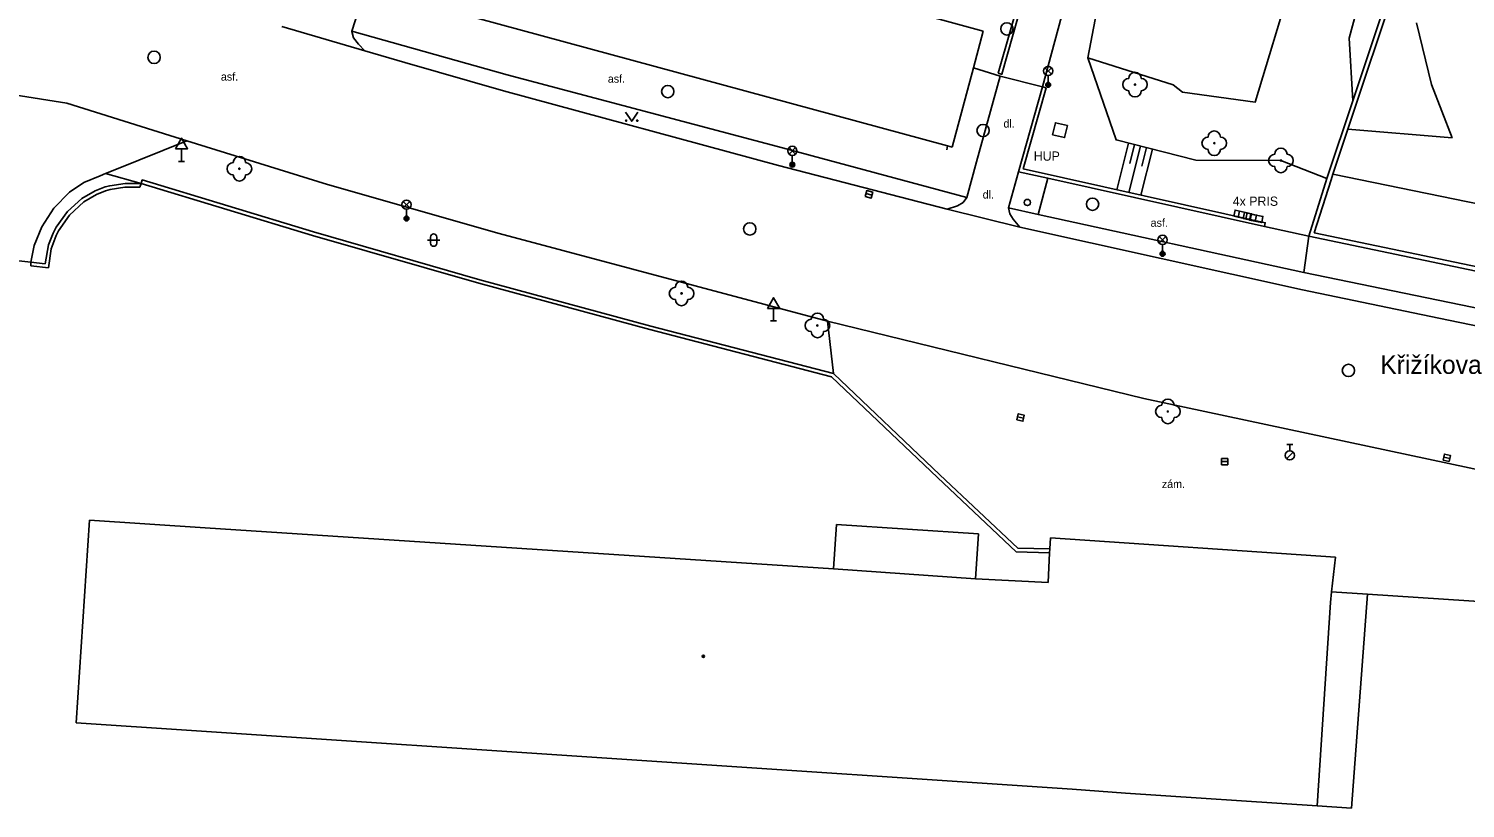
# Model space of a CAD drawing. Extents: x -598233 to -596890, y -1157848 to -1156431.
# Drawn here: x -597842.6 to -597725.9, y -1157621.9 to -1157558.6 of the extents above; entities that cross this region are included whole.
import ezdxf

# ---------------------------------------------------------------- set-up
doc = ezdxf.new("R2010")
doc.units = 0
for name, color, linetype in [('Level 10', 7, 'Continuous'), ('Level 11', 7, 'Continuous'), ('Level 14', 7, 'Continuous'), ('Level 15', 7, 'Continuous'), ('Level 22', 7, 'Continuous'), ('Level 24', 7, 'Continuous'), ('Level 26', 7, 'Continuous'), ('Level 27', 7, 'Continuous'), ('Level 28', 7, 'Continuous'), ('Level 33', 7, 'Continuous'), ('Level 34', 7, 'Continuous'), ('Level 36', 7, 'Continuous'), ('Level 39', 7, 'Continuous'), ('Level 40', 7, 'Continuous'), ('Level 41', 7, 'Continuous'), ('Level 49', 7, 'Continuous'), ('Level 5', 7, 'Continuous'), ('Level 7', 7, 'Continuous'), ('Level 8', 7, 'Continuous')]:
    doc.layers.add(name, color=color, linetype=linetype)

msp = doc.modelspace()

# ---------------------------------------------------------------- linework, layer by layer
at = {"layer": 'Level 10'}
for points in [[(-597760.27, -1157563.35), (-597757.27, -1157552.21), (-597750, -1157525.34), (-597744.81, -1157506.2), (-597751.98, -1157504.25), (-597750.94, -1157500.38), (-597751.18, -1157500.32)], [(-597822.04, -1157558.45), (-597815.31, -1157560.43)], [(-597816.36, -1157558.85), (-597816.36, -1157558.84)], [(-597815.31, -1157560.43), (-597812.06, -1157561.38)], [(-597812.06, -1157561.38), (-597804.06, -1157563.69)], [(-597781.73, -1157569.74), (-597804.06, -1157563.69)], [(-597836.38, -1157570.4), (-597835.6, -1157570.09), (-597831.71, -1157568.52), (-597829.77, -1157567.73)], [(-597829.77, -1157567.73), (-597818.35, -1157571.29), (-597804.4099, -1157575.25)], [(-597768.03, -1157573.29), (-597781.73, -1157569.74)], [(-597839.3, -1157571.9099), (-597838.13, -1157571.11), (-597836.8, -1157570.57)], [(-597836.8, -1157570.57), (-597836.38, -1157570.4)], [(-597841.55, -1157574.71), (-597840.56, -1157573.2), (-597839.3, -1157571.9099)], [(-597768.03, -1157573.29), (-597762.13, -1157574.75)], [(-597842.44, -1157577.59), (-597842.1599, -1157576.24), (-597841.55, -1157574.71)], [(-597804.4099, -1157575.25), (-597777.73, -1157582.36)], [(-597739.18, -1157579.84), (-597762.13, -1157574.75)], [(-597728.11, -1157582.12), (-597739.18, -1157579.84)], [(-597777.73, -1157582.36), (-597752.05, -1157588.6599)], [(-597671.31, -1157593.83), (-597728.11, -1157582.12)], [(-597752.05, -1157588.6599), (-597722.33, -1157594.9699)]]:
    msp.add_lwpolyline(points, dxfattribs=at)
at = {"layer": 'Level 11'}
for points in [[(-597752.64, -1157546.64), (-597746.01, -1157547.73), (-597739.49, -1157549.34), (-597740.07, -1157554.84), (-597743.01, -1157564.59), (-597748.9, -1157563.8), (-597749.6599, -1157563.19), (-597756.59, -1157561)], [(-597816.36, -1157558.84), (-597815.56, -1157556.32), (-597815.4099, -1157555.85)], [(-597728.69, -1157563.1599), (-597729.92, -1157558.15)], [(-597816.36, -1157558.84), (-597803.76, -1157562.38)], [(-597815.31, -1157560.43), (-597815.83, -1157559.88), (-597816.2199, -1157559.39), (-597816.36, -1157558.85)], [(-597853.4, -1157562.5), (-597839.5, -1157564.68)], [(-597803.76, -1157562.38), (-597781.4, -1157568.3)], [(-597766.42, -1157572.34), (-597765.63, -1157569.44), (-597763.71, -1157562.49)], [(-597727.02, -1157567.5), (-597728.69, -1157563.1599)], [(-597839.5, -1157564.68), (-597829.77, -1157567.73)], [(-597735.48, -1157566.79), (-597727.02, -1157567.5)], [(-597781.4, -1157568.3), (-597766.42, -1157572.34)], [(-597768.06, -1157568.46), (-597767.99, -1157568.14)], [(-597836.38, -1157570.4), (-597833.4699, -1157571.2)], [(-597762.2199, -1157570.24), (-597763.04, -1157573.18)], [(-597760.63, -1157573.7199), (-597759.86, -1157570.76)], [(-597664.31, -1157585.27), (-597736.7, -1157570.45)], [(-597768.03, -1157573.29), (-597767.19, -1157573), (-597766.73, -1157572.75), (-597766.42, -1157572.34)], [(-597763.04, -1157573.18), (-597760.63, -1157573.7199)], [(-597763.04, -1157573.18), (-597762.94, -1157573.65), (-597762.6599, -1157574.1), (-597762.13, -1157574.75)], [(-597760.63, -1157573.7199), (-597739.07, -1157578.43)], [(-597739.07, -1157578.43), (-597738.6599, -1157575.46)], [(-597739.07, -1157578.43), (-597676.36, -1157591.33)], [(-597777.73, -1157582.36), (-597777.26, -1157586.62)], [(-597777.01, -1157598.86), (-597777.26, -1157602.4699)], [(-597765.4699, -1157599.63), (-597777.01, -1157598.86)], [(-597765.7199, -1157603.27), (-597765.4699, -1157599.63)], [(-597735.19, -1157621.9), (-597733.9, -1157604.53)], [(-597737.98, -1157621.71), (-597735.19, -1157621.9)]]:
    msp.add_lwpolyline(points, dxfattribs=at)
at = {"layer": 'Level 14'}
for points in [[(-597722.5, -1157521.55), (-597726.79, -1157530.33), (-597730.52, -1157541.89), (-597732.98, -1157550.49), (-597735.37, -1157559.4099), (-597735.08, -1157564.5)], [(-597752.64, -1157546.64), (-597755.6599, -1157556.01), (-597756.59, -1157561)], [(-597756.59, -1157561), (-597754.31, -1157567.6599), (-597747.83, -1157569.3), (-597740.92, -1157569.33), (-597737.18, -1157570.78)]]:
    msp.add_lwpolyline(points, dxfattribs=at)
at = {"layer": 'Level 15'}
for points in [[(-597753.29, -1157567.92), (-597754.25, -1157571.71)], [(-597752.32, -1157568.1599), (-597753.27, -1157571.93)], [(-597752.8, -1157568.04), (-597753.19, -1157569.57)], [(-597751.35, -1157568.4099), (-597752.3, -1157572.14)], [(-597751.83, -1157568.29), (-597752.2199, -1157569.8)]]:
    msp.add_lwpolyline(points, dxfattribs=at)
at = {"layer": 'Level 22'}
for centre in [(-597752.77, -1157563.17), (-597746.33, -1157567.93), (-597740.92, -1157569.33), (-597825.5, -1157570), (-597789.59, -1157580.12), (-597778.56, -1157582.7199), (-597750.1, -1157589.7)]:
    msp.add_circle(centre, 0.05, dxfattribs=at)
for centre, start, end in [((-597753.27, -1157563.17), 90, 270), ((-597752.77, -1157562.67), 0, 180), ((-597752.27, -1157563.17), 270, 90), ((-597752.77, -1157563.67), 180, 0), ((-597746.83, -1157567.93), 90, 270), ((-597746.33, -1157567.43), 0, 180), ((-597745.83, -1157567.93), 270, 90), ((-597746.33, -1157568.43), 180, 0), ((-597740.92, -1157568.83), 0, 180), ((-597826, -1157570), 90, 270), ((-597825.5, -1157569.5), 0, 180), ((-597825, -1157570), 270, 90), ((-597741.42, -1157569.33), 90, 270), ((-597740.92, -1157569.83), 180, 0), ((-597740.42, -1157569.33), 270, 90), ((-597825.5, -1157570.5), 180, 0), ((-597789.59, -1157579.62), 0, 180), ((-597790.09, -1157580.12), 90, 270), ((-597789.09, -1157580.12), 270, 90), ((-597789.59, -1157580.62), 180, 0), ((-597779.06, -1157582.7199), 90, 270), ((-597778.56, -1157582.2199), 0, 180), ((-597778.06, -1157582.7199), 270, 90), ((-597778.56, -1157583.2199), 180, 0), ((-597750.6, -1157589.7), 90, 270), ((-597750.1, -1157589.2), 0, 180), ((-597749.6, -1157589.7), 270, 90), ((-597750.1, -1157590.2), 180, 0)]:
    msp.add_arc(centre, 0.5, start, end, dxfattribs=at)
at = {"layer": 'Level 24'}
for points in [[(-597744.7525, -1157573.8447), (-597743.7767, -1157574.0632), (-597743.6675, -1157573.5753), (-597744.6433, -1157573.3568)], [(-597744.391, -1157573.9407), (-597743.4128, -1157574.1484), (-597743.309, -1157573.6593), (-597744.2872, -1157573.4516)], [(-597743.9812, -1157574.0398), (-597743.0034, -1157574.2491), (-597742.8988, -1157573.7602), (-597743.8766, -1157573.5509)], [(-597743.4596, -1157574.1661), (-597742.4794, -1157574.3641), (-597742.3804, -1157573.8739), (-597743.3606, -1157573.6759)]]:
    msp.add_lwpolyline(points, close=True, dxfattribs=at)
at = {"layer": 'Level 26'}
msp.add_lwpolyline([(-597759.4638, -1157567.238), (-597758.492, -1157567.4738), (-597758.2562, -1157566.502), (-597759.228, -1157566.2662)], close=True, dxfattribs=at)
at = {"layer": 'Level 27'}
for p, q in [((-597774.6118, -1157572.0163), (-597774.1282, -1157572.1437)), ((-597762.3038, -1157590.1345), (-597761.8162, -1157590.2455)), ((-597745.74, -1157593.77), (-597745.24, -1157593.77)), ((-597727.694, -1157593.4056), (-597727.206, -1157593.5144))]:
    msp.add_line(p, q, dxfattribs=at)
for points in [[(-597774.6754, -1157572.2581), (-597774.1919, -1157572.3854), (-597774.0646, -1157571.9019), (-597774.5481, -1157571.7746)], [(-597762.3593, -1157590.3782), (-597761.8718, -1157590.4893), (-597761.7607, -1157590.0018), (-597762.2482, -1157589.8907)], [(-597727.7484, -1157593.6497), (-597727.2603, -1157593.7584), (-597727.1516, -1157593.2703), (-597727.6397, -1157593.1616)], [(-597745.74, -1157594.02), (-597745.24, -1157594.02), (-597745.24, -1157593.52), (-597745.74, -1157593.52)]]:
    msp.add_lwpolyline(points, close=True, dxfattribs=at)
for centre in [(-597763.17, -1157558.65), (-597832.43, -1157560.96), (-597790.71, -1157563.74), (-597765.11, -1157566.9), (-597756.2199, -1157572.88), (-597784.05, -1157574.89), (-597735.44, -1157586.37)]:
    msp.add_circle(centre, 0.5, dxfattribs=at)
at = {"layer": 'Level 28'}
for p, q in [((-597740.458, -1157593.532), (-597739.928, -1157593.002)), ((-597740.45, -1157592.385), (-597739.95, -1157592.385)), ((-597740.2, -1157592.885), (-597740.2, -1157592.385))]:
    msp.add_line(p, q, dxfattribs=at)
for centre, radius in [((-597761.51, -1157572.74), 0.25), ((-597740.2, -1157593.26), 0.375)]:
    msp.add_circle(centre, radius, dxfattribs=at)
at = {"layer": 'Level 33'}
for p, q in [((-597760.085, -1157562.33), (-597759.555, -1157561.8)), ((-597760.085, -1157561.8), (-597759.555, -1157562.33)), ((-597759.82, -1157562.44), (-597759.82, -1157563.19)), ((-597780.865, -1157568.81), (-597780.335, -1157568.28)), ((-597780.865, -1157568.28), (-597780.335, -1157568.81)), ((-597780.6, -1157568.92), (-597780.6, -1157569.67)), ((-597812.195, -1157573.18), (-597811.665, -1157572.65)), ((-597812.195, -1157572.65), (-597811.665, -1157573.18)), ((-597811.93, -1157573.29), (-597811.93, -1157574.04)), ((-597750.795, -1157576.04), (-597750.265, -1157575.51)), ((-597750.795, -1157575.51), (-597750.265, -1157576.04)), ((-597750.53, -1157576.15), (-597750.53, -1157576.9))]:
    msp.add_line(p, q, dxfattribs=at)
for centre, radius in [((-597759.82, -1157562.065), 0.375), ((-597759.82, -1157563.19), 0.2), ((-597759.82, -1157563.19), 0.1445), ((-597759.82, -1157563.19), 0.0876), ((-597780.6, -1157568.545), 0.375), ((-597780.6, -1157569.67), 0.2), ((-597780.6, -1157569.67), 0.1445), ((-597780.6, -1157569.67), 0.0876), ((-597811.93, -1157572.915), 0.375), ((-597811.93, -1157574.04), 0.2), ((-597811.93, -1157574.04), 0.1445), ((-597811.93, -1157574.04), 0.0876), ((-597750.53, -1157575.775), 0.375), ((-597750.53, -1157576.9), 0.2), ((-597750.53, -1157576.9), 0.1445), ((-597750.53, -1157576.9), 0.0876)]:
    msp.add_circle(centre, radius, dxfattribs=at)
at = {"layer": 'Level 34'}
for p, q in [((-597830.2, -1157568.382), (-597830.2, -1157569.4)), ((-597830.45, -1157569.4), (-597829.95, -1157569.4)), ((-597782.12, -1157581.332), (-597782.12, -1157582.35)), ((-597782.37, -1157582.35), (-597781.87, -1157582.35))]:
    msp.add_line(p, q, dxfattribs=at)
for points in [[(-597830.7, -1157568.382), (-597829.7, -1157568.382), (-597830.2, -1157567.516)], [(-597782.62, -1157581.332), (-597781.62, -1157581.332), (-597782.12, -1157580.466)]]:
    msp.add_lwpolyline(points, close=True, dxfattribs=at)
at = {"layer": 'Level 36'}
for p, q in [((-597809.9759, -1157575.546), (-597809.9759, -1157576.046)), ((-597809.4759, -1157575.546), (-597809.4759, -1157576.046)), ((-597810.2259, -1157575.796), (-597809.2259, -1157575.796))]:
    msp.add_line(p, q, dxfattribs=at)
msp.add_lwpolyline([(-597794.14, -1157565.4), (-597793.64, -1157566.15), (-597793.14, -1157565.4)], dxfattribs=at)
for centre in [(-597794.0902, -1157566.0998), (-597793.1908, -1157566.0998)]:
    msp.add_circle(centre, 0.05, dxfattribs=at)
for centre, start, end in [((-597809.7256, -1157575.5463), 0, 180), ((-597809.7256, -1157576.0463), 180, 0)]:
    msp.add_arc(centre, 0.25, start, end, dxfattribs=at)
at = {"layer": 'Level 39'}
for radius in [0.09, 0.0398]:
    msp.add_circle((-597787.82, -1157609.57), radius, dxfattribs=at)
at = {"layer": 'Level 5'}
for points in [[(-597767.63, -1157568.24), (-597767.99, -1157568.14), (-597813.58, -1157555.75)], [(-597772.35, -1157556.85), (-597765.09, -1157558.83)], [(-597765.09, -1157558.83), (-597765.89, -1157561.81)], [(-597765.89, -1157561.81), (-597767.63, -1157568.24)], [(-597838.76, -1157614.9699), (-597837.6599, -1157598.53)], [(-597837.6599, -1157598.53), (-597828.29, -1157599.15)], [(-597828.29, -1157599.15), (-597777.26, -1157602.4699)], [(-597759.69, -1157600.86), (-597759.64, -1157599.95)], [(-597759.64, -1157599.95), (-597736.5, -1157601.51)], [(-597759.83, -1157603.57), (-597759.7, -1157601.1599)], [(-597759.7, -1157601.1599), (-597759.69, -1157600.86)], [(-597777.26, -1157602.4699), (-597765.7199, -1157603.27)], [(-597736.5, -1157601.51), (-597736.8, -1157604.34)], [(-597765.7199, -1157603.27), (-597759.83, -1157603.57)], [(-597736.8, -1157604.34), (-597736.89, -1157605.21)], [(-597736.89, -1157605.21), (-597737.98, -1157621.71)], [(-597829.38, -1157615.6), (-597838.76, -1157614.9699)], [(-597757.88, -1157620.34), (-597829.38, -1157615.6)], [(-597753.55, -1157620.68), (-597757.88, -1157620.34)], [(-597737.98, -1157621.71), (-597753.55, -1157620.68)]]:
    msp.add_lwpolyline(points, dxfattribs=at)
at = {"layer": 'Level 7'}
for points in [[(-597735.48, -1157566.79), (-597734.75, -1157564.61), (-597729.73, -1157549.53), (-597726.61, -1157540.15), (-597720.78, -1157522.45), (-597702.06, -1157520.39)], [(-597726.2, -1157537.79), (-597726.94, -1157540.04), (-597730.06, -1157549.42), (-597735.08, -1157564.5)], [(-597761.51, -1157554.52), (-597761.38, -1157554.56), (-597763.58, -1157562.33), (-597763.63, -1157562.32)], [(-597763.87, -1157562.25), (-597761.94, -1157555.43)], [(-597763.63, -1157562.32), (-597763.87, -1157562.25)], [(-597762.2199, -1157570.24), (-597760.27, -1157563.35)], [(-597742.25, -1157574.68), (-597742.19, -1157574.39), (-597761.85, -1157570.02), (-597759.98, -1157563.43)], [(-597760.27, -1157563.35), (-597759.98, -1157563.43)], [(-597735.08, -1157564.5), (-597737.18, -1157570.78)], [(-597736.7, -1157570.45), (-597735.48, -1157566.79)], [(-597777.26, -1157586.62), (-597792.09, -1157582.77), (-597805.98, -1157579.01), (-597819.4699, -1157575.12), (-597833.38, -1157570.9099), (-597833.4699, -1157571.2)], [(-597759.86, -1157570.76), (-597762.2199, -1157570.24)], [(-597742.25, -1157574.68), (-597759.86, -1157570.76)], [(-597737.18, -1157570.78), (-597738.6599, -1157575.46)], [(-597738.21, -1157575.2), (-597736.85, -1157570.89), (-597736.7, -1157570.45)], [(-597841.28, -1157577.7199), (-597840.99, -1157576.17), (-597840.63, -1157575.23), (-597840.38, -1157574.73), (-597839.46, -1157573.46), (-597838.28, -1157572.42), (-597837.2, -1157571.79), (-597836.4, -1157571.48), (-597836.02, -1157571.38), (-597834.78, -1157571.2), (-597833.4699, -1157571.2)], [(-597833.57, -1157571.5), (-597834.81, -1157571.5), (-597835.98, -1157571.69), (-597836.37, -1157571.8), (-597837.1, -1157572.09), (-597838.13, -1157572.7), (-597839.29, -1157573.76), (-597840.18, -1157575.04), (-597840.37, -1157575.42), (-597840.77, -1157576.5), (-597841.01, -1157578.05)], [(-597833.4699, -1157571.2), (-597833.57, -1157571.5)], [(-597833.4699, -1157571.2), (-597819.56, -1157575.4099), (-597806.06, -1157579.3), (-597792.17, -1157583.06), (-597777.4099, -1157586.89), (-597768.82, -1157595.05), (-597762.4099, -1157601.08), (-597759.7, -1157601.1599)], [(-597686.26, -1157586.43), (-597738.6599, -1157575.46)], [(-597686.18, -1157586.04), (-597738.21, -1157575.2)], [(-597841.28, -1157577.7199), (-597842.44, -1157577.59)], [(-597842.44, -1157577.59), (-597842.44, -1157577.89)], [(-597842.44, -1157577.89), (-597841.01, -1157578.05)], [(-597759.69, -1157600.86), (-597762.29, -1157600.78), (-597768.61, -1157594.83), (-597777.26, -1157586.62)], [(-597733.9, -1157604.53), (-597736.8, -1157604.34)], [(-597719.48, -1157605.4699), (-597733.9, -1157604.53)]]:
    msp.add_lwpolyline(points, dxfattribs=at)
at = {"layer": 'Level 8'}
for points in [[(-597765.89, -1157561.81), (-597763.71, -1157562.49)], [(-597763.71, -1157562.49), (-597760.27, -1157563.35)], [(-597742.25, -1157574.68), (-597738.6599, -1157575.46)], [(-597842.44, -1157577.59), (-597852.45, -1157576.4699)]]:
    msp.add_lwpolyline(points, dxfattribs=at)

# ---------------------------------------------------------------- texts
at = {"layer": 'Level 40'}
for s, p in [('asf.', (-597827, -1157562.85)), ('asf.', (-597795.58, -1157563.02)), ('dl.', (-597763.45, -1157566.6599)), ('dl.', (-597765.14, -1157572.42)), ('asf.', (-597751.5, -1157574.71)), ('zám.', (-597750.59, -1157595.9099))]:
    msp.add_text(s, height=0.65, dxfattribs=at).set_placement(p)
at = {"layer": 'Level 41'}
for s, p in [('HUP', (-597760.99, -1157569.35)), ('4x PRIS', (-597744.83, -1157573.01))]:
    msp.add_text(s, height=0.75, dxfattribs=at).set_placement(p)
at = {"layer": 'Level 49'}
msp.add_text('Křižíkova', height=1.5, dxfattribs=at).set_placement((-597732.86, -1157586.65))

doc.saveas('drawing.dxf')
